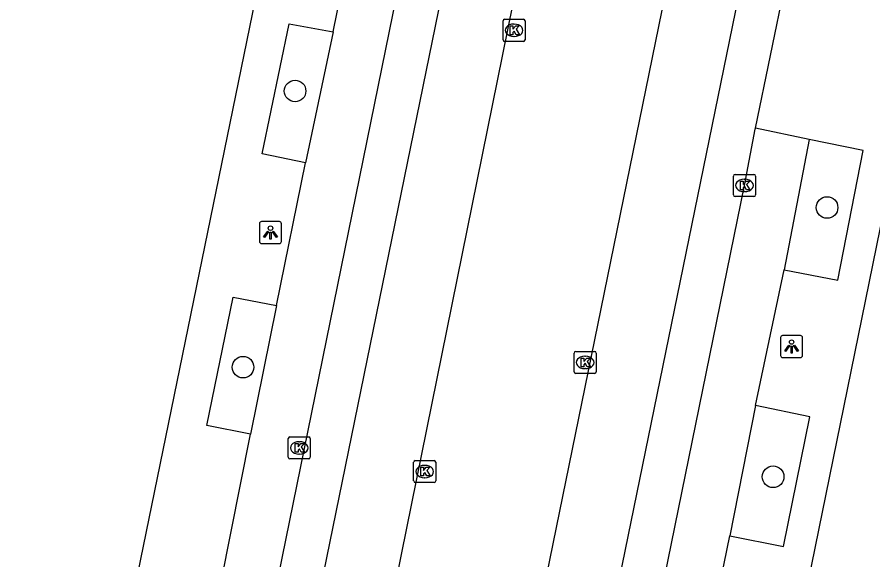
# Model space of a CAD drawing. Extents: x 157692 to 159670, y 381454 to 383289.
# Drawn here: x 158556.68 to 158595.45, y 382389.88 to 382414.47 of the extents above; entities that cross this region are included whole.
import ezdxf

# ---------------------------------------------------------------- set-up
doc = ezdxf.new("R2010")
doc.units = 0
for name, color, linetype in [('IMGEO_Boom', 7, 'Continuous'), ('IMGEO_Kolk', 7, 'Continuous'), ('IMGEO_Lichtpunt', 7, 'Continuous'), ('IMGEO_Parkeervlak_open', 7, 'Continuous'), ('IMGEO_Rijbaan_lokaal_gesloten', 7, 'Continuous'), ('IMGEO_Voetpad_open', 7, 'Continuous')]:
    doc.layers.add(name, color=color, linetype=linetype)

msp = doc.modelspace()

# ---------------------------------------------------------------- linework, layer by layer
at = {"layer": 'IMGEO_Boom'}
for centre in [(158569.271, 382411.118), (158593.37, 382405.841), (158566.914, 382398.609), (158590.926, 382393.646)]:
    msp.add_circle(centre, 0.489, dxfattribs=at)
at = {"layer": 'IMGEO_Kolk'}
for p, q in [((158578.765, 382414.369), (158579.617, 382414.369)), ((158578.69, 382413.443), (158578.69, 382414.295)), ((158579.178, 382414.149), (158579.203, 382414.149)), ((158579.691, 382414.295), (158579.691, 382413.443)), ((158579.201, 382413.589), (158579.176, 382413.589)), ((158579.617, 382413.369), (158578.765, 382413.369)), ((158589.203, 382407.341), (158590.055, 382407.341)), ((158589.128, 382406.415), (158589.128, 382407.267)), ((158589.616, 382407.121), (158589.641, 382407.121)), ((158590.129, 382407.267), (158590.129, 382406.415)), ((158589.639, 382406.561), (158589.614, 382406.561)), ((158590.055, 382406.341), (158589.203, 382406.341)), ((158581.911, 382398.399), (158581.911, 382399.251)), ((158581.986, 382399.325), (158582.838, 382399.325)), ((158582.912, 382399.251), (158582.912, 382398.399)), ((158582.399, 382399.105), (158582.424, 382399.105)), ((158582.422, 382398.545), (158582.397, 382398.545)), ((158582.838, 382398.325), (158581.986, 382398.325)), ((158568.96, 382394.527), (158568.96, 382395.379)), ((158569.035, 382395.453), (158569.887, 382395.453)), ((158569.961, 382395.379), (158569.961, 382394.527)), ((158569.448, 382395.233), (158569.473, 382395.233)), ((158569.471, 382394.673), (158569.446, 382394.673)), ((158569.887, 382394.453), (158569.035, 382394.453)), ((158574.643, 382393.456), (158574.643, 382394.308)), ((158574.718, 382394.382), (158575.57, 382394.382)), ((158575.131, 382394.162), (158575.156, 382394.162)), ((158575.644, 382394.308), (158575.644, 382393.456)), ((158575.57, 382393.382), (158574.718, 382393.382)), ((158575.154, 382393.602), (158575.129, 382393.602))]:
    msp.add_line(p, q, dxfattribs=at)
for points in [[(158578.765, 382414.369), (158579.617, 382414.369)], [(158578.69, 382413.443), (158578.69, 382414.295)], [(158579.011, 382414.069), (158579.134, 382414.069), (158579.134, 382413.918), (158579.264, 382414.069), (158579.428, 382414.069), (158579.282, 382413.918), (158579.435, 382413.669), (158579.283, 382413.669), (158579.198, 382413.833), (158579.134, 382413.766), (158579.134, 382413.669), (158579.011, 382413.669), (158579.011, 382414.069)], [(158579.691, 382414.295), (158579.691, 382413.443)], [(158579.617, 382413.369), (158578.765, 382413.369)], [(158589.203, 382407.341), (158590.055, 382407.341)], [(158589.128, 382406.415), (158589.128, 382407.267)], [(158589.449, 382407.041), (158589.572, 382407.041), (158589.572, 382406.89), (158589.702, 382407.041), (158589.866, 382407.041), (158589.72, 382406.89), (158589.873, 382406.641), (158589.721, 382406.641), (158589.636, 382406.805), (158589.572, 382406.738), (158589.572, 382406.641), (158589.449, 382406.641), (158589.449, 382407.041)], [(158590.129, 382407.267), (158590.129, 382406.415)], [(158590.055, 382406.341), (158589.203, 382406.341)], [(158581.911, 382398.399), (158581.911, 382399.251)], [(158581.986, 382399.325), (158582.838, 382399.325)], [(158582.912, 382399.251), (158582.912, 382398.399)], [(158582.232, 382399.025), (158582.355, 382399.025), (158582.355, 382398.874), (158582.485, 382399.025), (158582.649, 382399.025), (158582.503, 382398.874), (158582.656, 382398.625), (158582.504, 382398.625), (158582.419, 382398.789), (158582.355, 382398.722), (158582.355, 382398.625), (158582.232, 382398.625), (158582.232, 382399.025)], [(158582.838, 382398.325), (158581.986, 382398.325)], [(158568.96, 382394.527), (158568.96, 382395.379)], [(158569.035, 382395.453), (158569.887, 382395.453)], [(158569.961, 382395.379), (158569.961, 382394.527)], [(158569.281, 382395.153), (158569.404, 382395.153), (158569.404, 382395.002), (158569.534, 382395.153), (158569.698, 382395.153), (158569.552, 382395.002), (158569.705, 382394.753), (158569.553, 382394.753), (158569.468, 382394.917), (158569.404, 382394.85), (158569.404, 382394.753), (158569.281, 382394.753), (158569.281, 382395.153)], [(158569.887, 382394.453), (158569.035, 382394.453)], [(158574.643, 382393.456), (158574.643, 382394.308)], [(158574.718, 382394.382), (158575.57, 382394.382)], [(158575.644, 382394.308), (158575.644, 382393.456)], [(158574.964, 382394.082), (158575.087, 382394.082), (158575.087, 382393.931), (158575.217, 382394.082), (158575.381, 382394.082), (158575.235, 382393.931), (158575.388, 382393.682), (158575.236, 382393.682), (158575.151, 382393.846), (158575.087, 382393.779), (158575.087, 382393.682), (158574.964, 382393.682), (158574.964, 382394.082)], [(158575.57, 382393.382), (158574.718, 382393.382)]]:
    msp.add_lwpolyline(points, dxfattribs=at)
for centre, start, end in [((158578.767, 382414.293), 91.552, 178.448), ((158578.767, 382414.293), 91.552, 178.448), ((158579.615, 382414.293), 1.552, 88.448), ((158579.615, 382414.293), 1.552, 88.448), ((158578.767, 382413.445), 181.552, 268.448), ((158578.767, 382413.445), 181.552, 268.448), ((158579.615, 382413.445), 271.552, 358.448), ((158579.615, 382413.445), 271.552, 358.448), ((158589.205, 382407.265), 91.552, 178.448), ((158589.205, 382407.265), 91.552, 178.448), ((158590.053, 382407.265), 1.552, 88.448), ((158590.053, 382407.265), 1.552, 88.448), ((158589.205, 382406.417), 181.552, 268.448), ((158589.205, 382406.417), 181.552, 268.448), ((158590.053, 382406.417), 271.552, 358.448), ((158590.053, 382406.417), 271.552, 358.448), ((158581.988, 382399.249), 91.552, 178.448), ((158581.988, 382399.249), 91.552, 178.448), ((158582.836, 382399.249), 1.552, 88.448), ((158582.836, 382399.249), 1.552, 88.448), ((158581.988, 382398.401), 181.552, 268.448), ((158581.988, 382398.401), 181.552, 268.448), ((158582.836, 382398.401), 271.552, 358.448), ((158582.836, 382398.401), 271.552, 358.448), ((158569.037, 382395.377), 91.552, 178.448), ((158569.037, 382395.377), 91.552, 178.448), ((158569.885, 382395.377), 1.552, 88.448), ((158569.885, 382395.377), 1.552, 88.448), ((158569.037, 382394.529), 181.552, 268.448), ((158569.037, 382394.529), 181.552, 268.448), ((158569.885, 382394.529), 271.552, 358.448), ((158569.885, 382394.529), 271.552, 358.448), ((158574.72, 382394.306), 91.552, 178.448), ((158574.72, 382394.306), 91.552, 178.448), ((158575.568, 382394.306), 1.552, 88.448), ((158575.568, 382394.306), 1.552, 88.448), ((158574.72, 382393.458), 181.552, 268.448), ((158574.72, 382393.458), 181.552, 268.448), ((158575.568, 382393.458), 271.552, 358.448), ((158575.568, 382393.458), 271.552, 358.448)]:
    msp.add_arc(centre, 0.0765, start, end, dxfattribs=at)
for centre, major_axis, ratio, start_param, end_param in [((158579.177, 382413.869), (-0.387, 0.002), 0.722429, 4.712389, 7.853982), ((158579.202, 382413.869), (-0.39, 0.002), 0.717154, 1.570796, 4.712389), ((158589.615, 382406.841), (-0.387, 0.002), 0.722429, 4.712389, 7.853982), ((158589.64, 382406.841), (-0.39, 0.002), 0.717154, 1.570796, 4.712389), ((158582.398, 382398.825), (-0.387, 0.002), 0.722429, 4.712389, 7.853982), ((158582.423, 382398.825), (-0.39, 0.002), 0.717154, 1.570796, 4.712389), ((158569.447, 382394.953), (-0.387, 0.002), 0.722429, 4.712389, 7.853982), ((158569.472, 382394.953), (-0.39, 0.002), 0.717154, 1.570796, 4.712389), ((158575.13, 382393.882), (-0.387, 0.002), 0.722429, 4.712389, 7.853982), ((158575.155, 382393.882), (-0.39, 0.002), 0.717154, 1.570796, 4.712389)]:
    msp.add_ellipse(centre, major_axis=major_axis, ratio=ratio, start_param=start_param, end_param=end_param, dxfattribs=at)
at = {"layer": 'IMGEO_Lichtpunt'}
for p, q in [((158567.658, 382405.109), (158567.658, 382404.302)), ((158567.658, 382405.109), (158567.658, 382404.302)), ((158568.56, 382405.204), (158567.752, 382405.204)), ((158568.56, 382405.204), (158567.752, 382405.204)), ((158568.654, 382404.302), (158568.654, 382405.109)), ((158568.654, 382404.302), (158568.654, 382405.109)), ((158567.752, 382404.208), (158568.56, 382404.208)), ((158567.752, 382404.208), (158568.56, 382404.208)), ((158592.166, 382400.044), (158591.358, 382400.044)), ((158592.166, 382400.044), (158591.358, 382400.044)), ((158591.264, 382399.949), (158591.264, 382399.142)), ((158591.264, 382399.949), (158591.264, 382399.142)), ((158592.26, 382399.142), (158592.26, 382399.949)), ((158592.26, 382399.142), (158592.26, 382399.949)), ((158591.358, 382399.048), (158592.166, 382399.048)), ((158591.358, 382399.048), (158592.166, 382399.048))]:
    msp.add_line(p, q, dxfattribs=at)
for points in [[(158568.032, 382404.773), (158568.071, 382404.745), (158567.883, 382404.483), (158567.845, 382404.51), (158568.032, 382404.773)], [(158568.134, 382404.725), (158568.181, 382404.725), (158568.181, 382404.403), (158568.134, 382404.403), (158568.134, 382404.725)], [(158568.244, 382404.745), (158568.282, 382404.772), (158568.469, 382404.51), (158568.43, 382404.482), (158568.244, 382404.745)], [(158591.638, 382399.613), (158591.677, 382399.585), (158591.489, 382399.323), (158591.451, 382399.35), (158591.638, 382399.613)], [(158591.85, 382399.585), (158591.888, 382399.612), (158592.075, 382399.35), (158592.036, 382399.322), (158591.85, 382399.585)], [(158591.74, 382399.565), (158591.787, 382399.565), (158591.787, 382399.243), (158591.74, 382399.243), (158591.74, 382399.565)]]:
    msp.add_lwpolyline(points, dxfattribs=at)
for centre in [(158568.157, 382404.907), (158591.763, 382399.747)]:
    msp.add_circle(centre, 0.0994, dxfattribs=at)
for centre, start, end in [((158567.752, 382405.109), 90, 180), ((158567.752, 382405.109), 90, 180), ((158568.56, 382405.109), 0, 90), ((158568.56, 382405.109), 0, 90), ((158567.752, 382404.302), 180, 270), ((158567.752, 382404.302), 180, 270), ((158568.56, 382404.302), 270, 0), ((158568.56, 382404.302), 270, 360), ((158591.358, 382399.949), 90, 180), ((158591.358, 382399.949), 90, 180), ((158592.166, 382399.949), 0, 90), ((158592.166, 382399.949), 0, 90), ((158591.358, 382399.142), 180, 270), ((158591.358, 382399.142), 180, 270), ((158592.166, 382399.142), 270, 0), ((158592.166, 382399.142), 270, 360)]:
    msp.add_arc(centre, 0.0946, start, end, dxfattribs=at)
at = {"layer": 'IMGEO_Parkeervlak_open'}
for points in [[(158571, 382413.8), (158569.746, 382407.866)], [(158592.564, 382408.929), (158591.425, 382403.013)], [(158568.433, 382401.407), (158567.249, 382395.578)], [(158590.125, 382396.874), (158588.966, 382390.966)]]:
    msp.add_lwpolyline(points, dxfattribs=at)
at = {"layer": 'IMGEO_Rijbaan_lokaal_gesloten'}
for points in [[(158576.268, 382351.075), (158583.576, 382387.108), (158599.733, 382466.035), (158609.586, 382513.419), (158620.99, 382569.129), (158634.128, 382633.601), (158640.026, 382662.22)], [(158591.78, 382492.336), (158584.663, 382458.624), (158576.456, 382418.202), (158561.278, 382343.885), (158559.085, 382332.976), (158558.877, 382331.964)], [(158566.979, 382355.038), (158580.059, 382419.567), (158587.191, 382454.412), (158588.522, 382460.914)], [(158594.974, 382459.491), (158587.176, 382421.152), (158573.413, 382353.716)], [(158582.012, 382455.393), (158574.537, 382418.739), (158562.307, 382358.757)], [(158590.128, 382409.434), (158593.528, 382425.909), (158597.626, 382446.019), (158598.566, 382450.838)], [(158581.731, 382368.157), (158585.535, 382386.77), (158589.629, 382406.841), (158590.118, 382409.384), (158590.128, 382409.434)]]:
    msp.add_lwpolyline(points, dxfattribs=at)
at = {"layer": 'IMGEO_Voetpad_open'}
for points in [[(158577.178, 382462.682), (158567.581, 382415.871), (158553.891, 382349.094), (158552.915, 382344.297), (158551.807, 382338.849), (158551.616, 382338.866), (158551.524, 382338.412), (158550.799, 382333.648), (158550.563, 382332.1), (158549.165, 382325.299)], [(158604.469, 382445.54), (158604.319, 382445.573), (158596.581, 382408.867), (158587.106, 382362.4), (158586.469, 382359.129), (158585.896, 382356.517), (158584.905, 382351.489), (158583.992, 382346.928)], [(158571, 382413.8), (158572.208, 382419.746)], [(158569.746, 382407.866), (158567.78, 382408.277), (158568.996, 382414.168), (158571, 382413.8)], [(158592.564, 382408.929), (158590.128, 382409.434)], [(158591.425, 382403.013), (158593.853, 382402.547), (158595.009, 382408.422), (158592.564, 382408.929)], [(158568.433, 382401.407), (158569.746, 382407.866)], [(158590.125, 382396.874), (158591.425, 382403.013)], [(158567.249, 382395.578), (158565.269, 382395.972), (158566.473, 382401.774), (158568.433, 382401.407)], [(158588.966, 382390.966), (158591.392, 382390.491), (158592.586, 382396.368), (158590.125, 382396.874)], [(158565.92, 382388.887), (158567.249, 382395.578)], [(158587.614, 382384.405), (158588.966, 382390.966)]]:
    msp.add_lwpolyline(points, dxfattribs=at)

doc.saveas('drawing.dxf')
